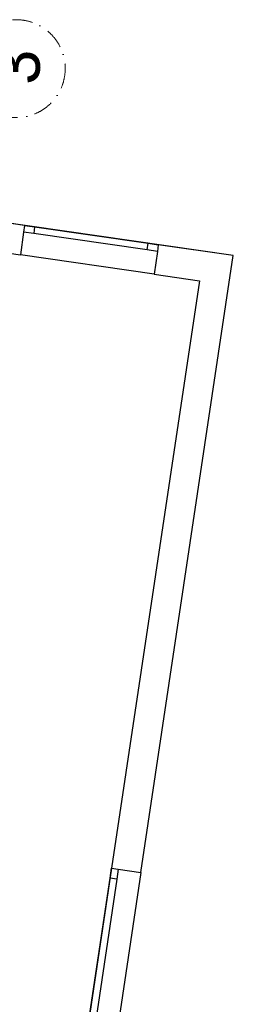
# Model space of a CAD drawing. Header units: millimetres. Extents: x -115474967 to 444143, y -74377 to 241828222.
# Tile 584 of 590: x 125674 to 127255, y 533640 to 540933. Entities that reach past the tile are written whole.
import ezdxf
from ezdxf.enums import TextEntityAlignment as Align

# ---------------------------------------------------------------- set-up
doc = ezdxf.new("R2010")
doc.units = ezdxf.units.MM
doc.header["$MEASUREMENT"] = 0
doc.linetypes.add('Dot & Dashed', pattern=[280, 150, -60, 0, -70])
doc.linetypes.add('PHANTOM', pattern=[2.5, 1.25, -0.25, 0.25, -0.25, 0.25, -0.25])
for name, color, linetype in [('00-2 Walls', 4, 'Continuous'), ('00-2 Windows', 1, 'Continuous'), ('00-5 Grid 01', 9, 'PHANTOM'), ('TEXT-REFN', 5, 'Continuous')]:
    doc.layers.add(name, color=color, linetype=linetype)
doc.layers.add('0_cons_01', color=40, linetype='Continuous', lineweight=0, plot=False)
doc.layers.add('B_FURN FIXED_Pen_No__86', color=255, linetype='Continuous', lineweight=20)
doc.styles.add('GENERATED_STYLE_2', font='arial.ttf')
doc.styles.add('TEXT-20', font='arial.ttf', dxfattribs={"height": 40})

# ---------------------------------------------------------------- blocks, each defined once
blk = doc.blocks.new('123')
at = {"layer": '00-2 Walls'}
for p, q in [((85654.3, -54830.5), (86222, -50921.7)), ((85517.2, -54243.9), (85661, -53254.2)), ((85829.2, -53278.7), (85661, -53254.2)), ((85829.2, -53278.7), (85661, -53254.2)), ((85735, -54275.5), (85878.7, -53285.9)), ((85818.4, -53352.9), (85829.2, -53278.7)), ((85878.7, -53285.9), (85829.2, -53278.7)), ((85878.7, -53285.9), (85829.2, -53278.7)), ((85878.7, -53285.9), (85829.2, -53278.7)), ((85878.7, -53285.9), (85867.9, -53360.1)), ((85696.3, -54194.1), (85818.4, -53352.9)), ((85867.9, -53360.1), (85745.7, -54201.3)), ((85867.9, -53360.1), (85818.4, -53352.9)), ((85685.5, -54268.3), (85517.2, -54243.9)), ((85685.5, -54268.3), (85517.2, -54243.9)), ((85685.5, -54268.3), (85696.3, -54194.1)), ((85696.3, -54194.1), (85745.7, -54201.3)), ((85745.7, -54201.3), (85735, -54275.5)), ((85735, -54275.5), (85685.5, -54268.3)), ((85735, -54275.5), (85685.5, -54268.3)), ((85735, -54275.5), (85685.5, -54268.3))]:
    blk.add_line(p, q, dxfattribs=at)
for points in [[(85751.5, -52630.7), (85661, -53254.2)], [(85878.7, -53285.9), (85969.2, -52662.3)], [(85468.4, -54580.3), (81117.1, -53929.4)], [(81084.5, -54147), (85654.3, -54830.5)], [(85517.2, -54243.9), (85468.4, -54580.3)], [(85654.3, -54830.5), (85735, -54275.5)]]:
    blk.add_lwpolyline(points, dxfattribs=at)
at = {"layer": '00-2 Windows'}
for p, q in [((81117.1, -53929.4), (79238, -53648.4)), ((79312.1, -53659.5), (81042.9, -53918.3)), ((81035.5, -53967.8), (79304.7, -53708.9)), ((81084.5, -54147), (79205.4, -53866)), ((81035.5, -53967.8), (81042.9, -53918.3)), ((81042.9, -53918.3), (81117.1, -53929.4)), ((81117.1, -53929.4), (81109.7, -53978.9)), ((81117.1, -53929.4), (81109.7, -53978.9)), ((81117.1, -53929.4), (81109.7, -53978.9)), ((81109.7, -53978.9), (81035.5, -53967.8)), ((81109.7, -53978.9), (81084.5, -54147)), ((81109.7, -53978.9), (81084.5, -54147))]:
    blk.add_line(p, q, dxfattribs=at)
at = {"layer": '00-5 Grid 01', "linetype": 'Dot & Dashed', "lineweight": 5}
blk.add_circle((87039.5, -53223.9), 362.4, dxfattribs=at)
at = {"layer": 'B_FURN FIXED_Pen_No__86', "color": 255, "lineweight": 20, "style": 'GENERATED_STYLE_2'}
blk.add_attdef('txt', text='', height=120, rotation=273.3691, dxfattribs=at).set_placement((35588.4, -53539), align=Align.MIDDLE_CENTER)
at = {"layer": 'TEXT-REFN', "color": 2, "linetype": 'Continuous', "insert": (86919.5, -53048.6), "char_height": 350, "attachment_point": 1, "style": 'TEXT-20'}
blk.add_mtext('\\A1;{\\pql;\\pt0;\\fCentury Gothic|b0|i0|c0|p34;3}', dxfattribs=at)

msp = doc.modelspace()

# ---------------------------------------------------------------- block references
at = {"layer": '0_cons_01', "rotation": 90}
msp.add_blockref('123', (72424.96119, 453530.65794), dxfattribs=at)

doc.saveas('drawing.dxf')
